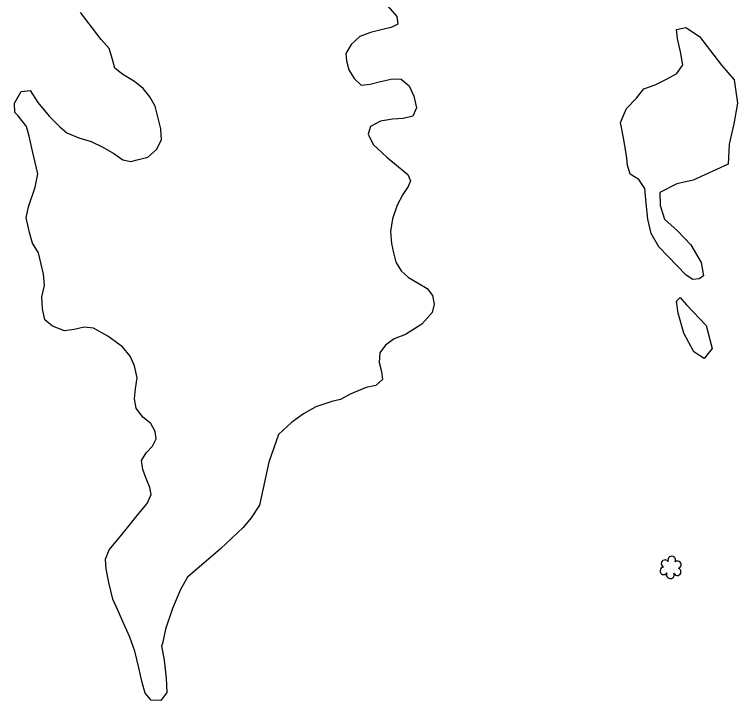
# Model space of a CAD drawing. Extents: x 3040896 to 3051146, y 687568 to 732976.
# Drawn here: x 3043152 to 3043336.3, y 724969.8 to 725144.9 of the extents above; entities that cross this region are included whole.
import ezdxf

# ---------------------------------------------------------------- set-up
doc = ezdxf.new("R2010")
doc.units = 0
for name, color, linetype in [('Exist Hydro Stream or Body of Water', 7, 'Continuous'), ('Exist Vegetation Hedge Row', 7, 'Continuous'), ('Exist Vegetation Shrub CELL', 7, 'Continuous')]:
    doc.layers.add(name, color=color, linetype=linetype)

msp = doc.modelspace()

# ---------------------------------------------------------------- linework, layer by layer
at = {"layer": 'Exist Hydro Stream or Body of Water'}
for points in [[(3043247.23, 725147), (3043249.48, 725144.33), (3043249.77, 725142.37), (3043248.08, 725141.49), (3043245.52, 725140.89), (3043242.76, 725140.24), (3043240.04, 725139.19), (3043237.89, 725137.19), (3043236.47, 725134.89), (3043236.69, 725132.99), (3043237.23, 725130.69), (3043238.6, 725128.52), (3043240.4, 725126.78), (3043242.7, 725127.08), (3043245.38, 725127.71), (3043248.39, 725128.42), (3043250.62, 725128.33), (3043252.63, 725126.64), (3043253.85, 725124.01), (3043254.5, 725121.05), (3043253.57, 725118.93), (3043251.1, 725118.34), (3043248.41, 725118.11), (3043245.37, 725117.6), (3043242.79, 725116.29), (3043242.17, 725114.3), (3043243.48, 725111.71), (3043246.97, 725108.41), (3043249.89, 725106), (3043252.29, 725104.01), (3043253.02, 725102.43), (3043252.43, 725100.96), (3043251.01, 725098.89), (3043249.55, 725096.18), (3043248.36, 725092.71), (3043247.86, 725089.51), (3043248.11, 725086.42), (3043248.67, 725084.01), (3043249.25, 725081.65), (3043250.59, 725079.44), (3043252.52, 725077.73), (3043254.97, 725076.32), (3043257.26, 725074.95), (3043258.57, 725073.13), (3043259.05, 725070.97), (3043258.5, 725068.83), (3043255.87, 725065.82), (3043251.75, 725063.25), (3043248.84, 725062.15), (3043246.6, 725060.52), (3043245.18, 725058.54), (3043245.02, 725056.09), (3043245.6, 725053.81), (3043245.84, 725051.74), (3043244.16, 725050.24), (3043241.72, 725049.66), (3043237.63, 725047.98), (3043235.17, 725046.63), (3043232.9, 725046.1), (3043228.88, 725044.8), (3043225.75, 725042.94), (3043222.68, 725040.79), (3043219.34, 725037.72), (3043216.84, 725030.63), (3043214.47, 725019.72), (3043212.38, 725016.43), (3043210.33, 725013.96), (3043204.59, 725008.52)], [(3043247.23, 725147), (3043249.48, 725144.33), (3043249.77, 725142.37), (3043248.08, 725141.49), (3043245.52, 725140.89), (3043242.76, 725140.24), (3043240.04, 725139.19), (3043237.89, 725137.19), (3043236.47, 725134.89), (3043236.69, 725132.99), (3043237.23, 725130.69), (3043238.6, 725128.52), (3043240.4, 725126.78), (3043242.7, 725127.08), (3043245.38, 725127.71), (3043248.39, 725128.42), (3043250.62, 725128.33), (3043252.63, 725126.64), (3043253.85, 725124.01), (3043254.5, 725121.05), (3043253.57, 725118.93), (3043251.1, 725118.34), (3043248.41, 725118.11), (3043245.37, 725117.6), (3043242.79, 725116.29), (3043242.17, 725114.3), (3043243.48, 725111.71), (3043246.97, 725108.41), (3043249.89, 725106), (3043252.29, 725104.01), (3043253.02, 725102.43), (3043252.43, 725100.96), (3043251.01, 725098.89), (3043249.55, 725096.18), (3043248.36, 725092.71), (3043247.86, 725089.51), (3043248.11, 725086.42), (3043248.67, 725084.01), (3043249.25, 725081.65), (3043250.59, 725079.44), (3043252.52, 725077.73), (3043254.97, 725076.32), (3043257.26, 725074.95), (3043258.57, 725073.13), (3043259.05, 725070.97), (3043258.5, 725068.83), (3043255.87, 725065.82), (3043251.75, 725063.25), (3043248.84, 725062.15), (3043246.6, 725060.52), (3043245.18, 725058.54), (3043245.02, 725056.09), (3043245.6, 725053.81), (3043245.84, 725051.74), (3043244.16, 725050.24), (3043241.72, 725049.66), (3043237.63, 725047.98), (3043235.17, 725046.63), (3043232.9, 725046.1), (3043228.88, 725044.8), (3043225.75, 725042.94), (3043222.68, 725040.79), (3043219.34, 725037.72), (3043216.84, 725030.63), (3043214.47, 725019.72), (3043212.38, 725016.43), (3043210.33, 725013.96), (3043204.59, 725008.52)], [(3043204.59, 725008.52), (3043196.14, 725001.29), (3043194.32, 724998.2), (3043192.32, 724993.3), (3043190.55, 724988.03), (3043189.77, 724984.44), (3043189.48, 724983.77), (3043190.2, 724980.19), (3043190.75, 724975.54), (3043190.87, 724971.89), (3043189.36, 724969.85), (3043186.92, 724969.92), (3043185.37, 724971.76), (3043184.63, 724974.44), (3043183.76, 724978.17), (3043182.76, 724982.45), (3043181.44, 724985.98), (3043179.89, 724989.46), (3043178.36, 724992.87), (3043177.12, 724995.71), (3043176.62, 724997.82), (3043176.13, 724999.98), (3043175.44, 725003.45), (3043175.24, 725005.95), (3043176.18, 725008.3), (3043178.43, 725010.93), (3043180.61, 725013.64), (3043183.65, 725017.5), (3043185.9, 725020.12), (3043186.92, 725022.42), (3043186.51, 725024.2), (3043185.6, 725026.52), (3043184.77, 725028.76), (3043184.44, 725031.04), (3043185.6, 725033.04), (3043187.25, 725034.74), (3043188.2, 725036.61), (3043187.94, 725038.46), (3043186.84, 725040.48), (3043184.75, 725042.13), (3043183.09, 725044.43), (3043182.6, 725046.79), (3043182.89, 725049.35), (3043183.31, 725052.14), (3043182.62, 725055.21), (3043181.56, 725057.69), (3043179.56, 725060.11), (3043175.8, 725062.77), (3043172.16, 725064.81), (3043169.77, 725065.12), (3043167.22, 725064.53), (3043164.79, 725064.16), (3043161.71, 725065.32), (3043159.79, 725066.98), (3043159.15, 725069.73), (3043159.01, 725072.84), (3043159.72, 725075.75), (3043159.47, 725078.58), (3043158.85, 725081.2), (3043158.14, 725084.09), (3043156.66, 725086.52), (3043155.87, 725089.23), (3043154.99, 725092.99), (3043155.64, 725095.81), (3043157.34, 725100.84), (3043157.98, 725104.2), (3043157.31, 725107.12), (3043156.46, 725110.73), (3043155.75, 725113.79), (3043155.1, 725116.24), (3043152.95, 725119.02), (3043152.11, 725119.84), (3043152.04, 725122.2), (3043153.77, 725125.21), (3043156.07, 725125.49), (3043158.02, 725122.36), (3043160.85, 725118.89), (3043163.62, 725116.16), (3043165.43, 725114.68), (3043168.45, 725113.39), (3043171.58, 725112.44), (3043174.59, 725111.02), (3043177.35, 725109.39), (3043179.64, 725107.78), (3043181.71, 725107.38), (3043183.66, 725107.83), (3043186.06, 725108.43), (3043188.24, 725110.41), (3043189.54, 725112.85), (3043189.32, 725115.65), (3043188.6, 725118.73), (3043187.87, 725121.43), (3043186.53, 725123.81), (3043184.86, 725125.95), (3043182.66, 725127.79), (3043179.63, 725129.57), (3043177.62, 725131.11), (3043177.03, 725133.37), (3043176.15, 725136.13), (3043174.13, 725138.47), (3043168.83, 725145.36)], [(3043204.59, 725008.52), (3043196.14, 725001.29), (3043194.32, 724998.2), (3043192.32, 724993.3), (3043190.55, 724988.03), (3043189.77, 724984.44), (3043189.48, 724983.77), (3043190.2, 724980.19), (3043190.75, 724975.54), (3043190.87, 724971.89), (3043189.36, 724969.85), (3043186.92, 724969.92), (3043185.37, 724971.76), (3043184.63, 724974.44), (3043183.76, 724978.17), (3043182.76, 724982.45), (3043181.44, 724985.98), (3043179.89, 724989.46), (3043178.36, 724992.87), (3043177.12, 724995.71), (3043176.62, 724997.82), (3043176.13, 724999.98), (3043175.44, 725003.45), (3043175.24, 725005.95), (3043176.18, 725008.3), (3043178.43, 725010.93), (3043180.61, 725013.64), (3043183.65, 725017.5), (3043185.9, 725020.12), (3043186.92, 725022.42), (3043186.51, 725024.2), (3043185.6, 725026.52), (3043184.77, 725028.76), (3043184.44, 725031.04), (3043185.6, 725033.04), (3043187.25, 725034.74), (3043188.2, 725036.61), (3043187.94, 725038.46), (3043186.84, 725040.48), (3043184.75, 725042.13), (3043183.09, 725044.43), (3043182.6, 725046.79), (3043182.89, 725049.35), (3043183.31, 725052.14), (3043182.62, 725055.21), (3043181.56, 725057.69), (3043179.56, 725060.11), (3043175.8, 725062.77), (3043172.16, 725064.81), (3043169.77, 725065.12), (3043167.22, 725064.53), (3043164.79, 725064.16), (3043161.71, 725065.32), (3043159.79, 725066.98), (3043159.15, 725069.73), (3043159.01, 725072.84), (3043159.72, 725075.75), (3043159.47, 725078.58), (3043158.85, 725081.2), (3043158.14, 725084.09), (3043156.66, 725086.52), (3043155.87, 725089.23), (3043154.99, 725092.99), (3043155.64, 725095.81), (3043157.34, 725100.84), (3043157.98, 725104.2), (3043157.31, 725107.12), (3043156.46, 725110.73), (3043155.75, 725113.79), (3043155.1, 725116.24), (3043152.95, 725119.02), (3043152.11, 725119.84), (3043152.04, 725122.2), (3043153.77, 725125.21), (3043156.07, 725125.49), (3043158.02, 725122.36), (3043160.85, 725118.89), (3043163.62, 725116.16), (3043165.43, 725114.68), (3043168.45, 725113.39), (3043171.58, 725112.44), (3043174.59, 725111.02), (3043177.35, 725109.39), (3043179.64, 725107.78), (3043181.71, 725107.38), (3043183.66, 725107.83), (3043186.06, 725108.43), (3043188.24, 725110.41), (3043189.54, 725112.85), (3043189.32, 725115.65), (3043188.6, 725118.73), (3043187.87, 725121.43), (3043186.53, 725123.81), (3043184.86, 725125.95), (3043182.66, 725127.79), (3043179.63, 725129.57), (3043177.62, 725131.11), (3043177.03, 725133.37), (3043176.15, 725136.13), (3043174.13, 725138.47), (3043168.83, 725145.36)]]:
    msp.add_lwpolyline(points, dxfattribs=at)
at = {"layer": 'Exist Vegetation Hedge Row'}
for points in [[(3043333.95, 725106.69), (3043325.02, 725102.6), (3043320.86, 725101.62), (3043316.52, 725099.41), (3043316.62, 725096.09), (3043317.74, 725092.62), (3043321.01, 725089.63), (3043324.47, 725086.12), (3043327.1, 725081.57), (3043327.71, 725078.17), (3043326.55, 725077.44), (3043324.92, 725077.28), (3043323.26, 725078.39), (3043316.31, 725085.62), (3043314.36, 725088.97), (3043313.5, 725092.65), (3043313.02, 725096.73), (3043312.71, 725100.42), (3043311.21, 725102.75), (3043308.98, 725104.11), (3043308.31, 725106.42), (3043308.04, 725108.84), (3043307.29, 725113.37), (3043306.49, 725117.33), (3043308.02, 725120.87), (3043310.57, 725123.52), (3043312.43, 725125.92), (3043315.36, 725126.92), (3043318.37, 725128.41), (3043320.87, 725129.77), (3043322.42, 725132.03), (3043321.83, 725135.32), (3043321.05, 725138.68), (3043320.8, 725140.99), (3043323.2, 725141.56), (3043326.63, 725139.25), (3043332.22, 725131.92), (3043335.49, 725128.15), (3043336.35, 725122.19), (3043335.38, 725116.92), (3043334.19, 725111.8), (3043333.95, 725106.69)], [(3043333.95, 725106.69), (3043325.02, 725102.6), (3043320.86, 725101.62), (3043316.52, 725099.41), (3043316.62, 725096.09), (3043317.74, 725092.62), (3043321.01, 725089.63), (3043324.47, 725086.12), (3043327.1, 725081.57), (3043327.71, 725078.17), (3043326.55, 725077.44), (3043324.92, 725077.28), (3043323.26, 725078.39), (3043316.31, 725085.62), (3043314.36, 725088.97), (3043313.5, 725092.65), (3043313.02, 725096.73), (3043312.71, 725100.42), (3043311.21, 725102.75), (3043308.98, 725104.11), (3043308.31, 725106.42), (3043308.04, 725108.84), (3043307.29, 725113.37), (3043306.49, 725117.33), (3043308.02, 725120.87), (3043310.57, 725123.52), (3043312.43, 725125.92), (3043315.36, 725126.92), (3043318.37, 725128.41), (3043320.87, 725129.77), (3043322.42, 725132.03), (3043321.83, 725135.32), (3043321.05, 725138.68), (3043320.8, 725140.99), (3043323.2, 725141.56), (3043326.63, 725139.25), (3043332.22, 725131.92), (3043335.49, 725128.15), (3043336.35, 725122.19), (3043335.38, 725116.92), (3043334.19, 725111.8), (3043333.95, 725106.69)], [(3043323.34, 725070.78), (3043328.33, 725065.55), (3043329.84, 725059.64), (3043327.86, 725057.1), (3043325.24, 725058.78), (3043322.62, 725063.59), (3043321.24, 725068.68), (3043320.79, 725071.76), (3043321.75, 725072.63), (3043323.34, 725070.78)], [(3043323.34, 725070.78), (3043328.33, 725065.55), (3043329.84, 725059.64), (3043327.86, 725057.1), (3043325.24, 725058.78), (3043322.62, 725063.59), (3043321.24, 725068.68), (3043320.79, 725071.76), (3043321.75, 725072.63), (3043323.34, 725070.78)]]:
    msp.add_lwpolyline(points, dxfattribs=at)
at = {"layer": 'Exist Vegetation Shrub CELL'}
msp.add_line((3043319.36, 725003.63), (3043319.36, 725003.63), dxfattribs=at)
msp.add_line((3043319.36, 725003.63), (3043319.36, 725003.63), dxfattribs=at)
for centre, radius, start, end in [((3043317.88, 725004.76), 0.968, 35.8908, 245.4216), ((3043317.88, 725004.76), 0.968, 35.8908, 245.4216), ((3043319.59, 725005.67), 0.99, 334.8391, 200.4717), ((3043319.59, 725005.67), 0.99, 334.8391, 200.4717), ((3043317.56, 725002.92), 0.955, 95.1099, 327.9534), ((3043317.56, 725002.92), 0.955, 95.1099, 327.9534), ((3043321.03, 725004.5), 0.929, 284.4567, 126.0861), ((3043321.03, 725004.5), 0.929, 284.4567, 126.0861), ((3043319.23, 725001.94), 0.984, 151.2797, 21.387), ((3043319.23, 725001.94), 0.984, 151.2797, 21.387), ((3043321, 725002.7), 0.937, 204.9913, 73.4601), ((3043321, 725002.7), 0.937, 204.9913, 73.4601)]:
    msp.add_arc(centre, radius, start, end, dxfattribs=at)

doc.saveas('drawing.dxf')
